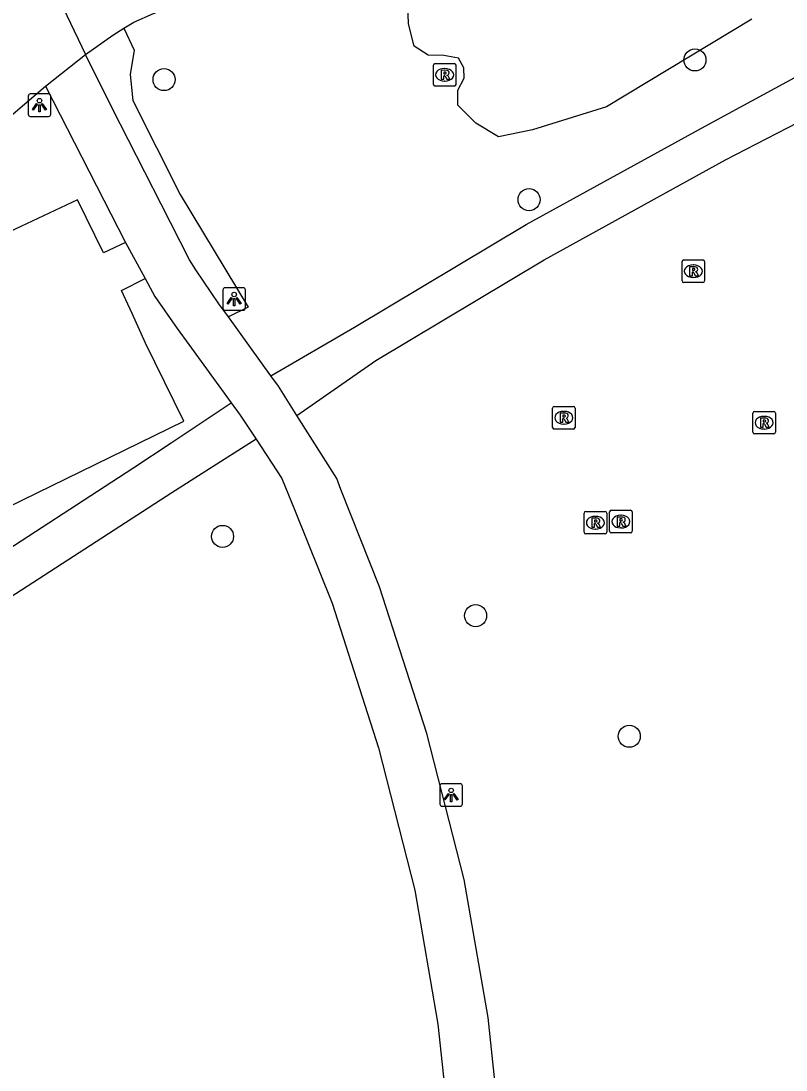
# Model space of a CAD drawing. Extents: x 161477 to 163040, y 383680 to 384868.
# Drawn here: x 161942.55 to 161976.46, y 384529.85 to 384576.32 of the extents above; entities that cross this region are included whole.
import ezdxf

# ---------------------------------------------------------------- set-up
doc = ezdxf.new("R2010")
doc.units = 0
for name, color, linetype in [('IMGEO_Boom', 7, 'Continuous'), ('IMGEO_Fietspad_gesloten', 7, 'Continuous'), ('IMGEO_Groenvoorziening', 7, 'Continuous'), ('IMGEO_Lichtpunt', 7, 'Continuous'), ('IMGEO_Rioolput', 7, 'Continuous'), ('IMGEO_Voetpad_gesloten', 7, 'Continuous'), ('IMGEO_Voetpad_open', 7, 'Continuous')]:
    doc.layers.add(name, color=color, linetype=linetype)

msp = doc.modelspace()

# ---------------------------------------------------------------- linework, layer by layer
at = {"layer": 'IMGEO_Boom'}
for centre in [(161972.42, 384574.6), (161948.89, 384573.73), (161965.07, 384568.41), (161951.48, 384553.49), (161962.7, 384549.98), (161969.51, 384544.64)]:
    msp.add_circle(centre, 0.489, dxfattribs=at)
at = {"layer": 'IMGEO_Fietspad_gesloten'}
for points in [[(161947.099, 384576.001), (161947.544, 384576.277), (161948.428, 384576.656), (161950.987, 384577.631), (161956.179, 384579.351)], [(161943.912, 384577.973), (161945.402, 384574.841)], [(161945.402, 384574.841), (161946.612, 384575.699), (161947.099, 384576.001)], [(161943.636, 384573.441), (161945.402, 384574.841)], [(161936.748, 384567.101), (161938.617, 384568.918), (161940.735, 384570.971), (161943.636, 384573.441)]]:
    msp.add_lwpolyline(points, dxfattribs=at)
at = {"layer": 'IMGEO_Groenvoorziening'}
for points in [[(161974.947, 384576.402), (161968.5, 384572.52), (161965.223, 384571.497), (161963.713, 384571.186), (161962.704, 384571.802), (161961.91, 384572.601), (161961.91, 384573.259), (161962.186, 384573.797), (161962.173, 384574.248), (161961.936, 384574.672), (161961.286, 384574.8), (161960.597, 384574.809), (161959.98, 384575.213), (161959.721, 384576.198), (161959.702, 384577.04), (161959.953, 384577.69), (161960.67, 384578.39), (161961.953, 384579.206), (161965.823, 384580.865), (161974.278, 384584.947), (161979.13, 384587.293)], [(161947.099, 384576.001), (161947.557, 384575.032), (161947.381, 384573.949), (161947.5, 384572.802), (161949.609, 384568.639), (161952.618, 384563.653), (161951.744, 384563.225)]]:
    msp.add_lwpolyline(points, dxfattribs=at)
at = {"layer": 'IMGEO_Lichtpunt'}
for p, q in [((161942.867, 384572.999), (161942.867, 384572.192)), ((161942.867, 384572.999), (161942.867, 384572.192)), ((161943.769, 384573.094), (161942.961, 384573.094)), ((161943.769, 384573.094), (161942.961, 384573.094)), ((161943.863, 384572.192), (161943.863, 384572.999)), ((161943.863, 384572.192), (161943.863, 384572.999)), ((161942.961, 384572.098), (161943.769, 384572.098)), ((161942.961, 384572.098), (161943.769, 384572.098)), ((161951.497, 384564.413), (161951.497, 384563.606)), ((161951.497, 384564.413), (161951.497, 384563.606)), ((161952.399, 384564.508), (161951.591, 384564.508)), ((161952.399, 384564.508), (161951.591, 384564.508)), ((161952.493, 384563.606), (161952.493, 384564.413)), ((161952.493, 384563.606), (161952.493, 384564.413)), ((161951.591, 384563.512), (161952.399, 384563.512)), ((161951.591, 384563.512), (161952.399, 384563.512)), ((161961.117, 384542.443), (161961.117, 384541.636)), ((161961.117, 384542.443), (161961.117, 384541.636)), ((161962.019, 384542.538), (161961.211, 384542.538)), ((161962.019, 384542.538), (161961.211, 384542.538)), ((161962.113, 384541.636), (161962.113, 384542.443)), ((161962.113, 384541.636), (161962.113, 384542.443)), ((161961.211, 384541.542), (161962.019, 384541.542)), ((161961.211, 384541.542), (161962.019, 384541.542))]:
    msp.add_line(p, q, dxfattribs=at)
for points in [[(161943.241, 384572.663), (161943.28, 384572.635), (161943.092, 384572.373), (161943.054, 384572.4), (161943.241, 384572.663)], [(161943.343, 384572.615), (161943.39, 384572.615), (161943.39, 384572.293), (161943.343, 384572.293), (161943.343, 384572.615)], [(161943.453, 384572.635), (161943.491, 384572.662), (161943.678, 384572.4), (161943.639, 384572.372), (161943.453, 384572.635)], [(161951.871, 384564.077), (161951.91, 384564.049), (161951.722, 384563.787), (161951.684, 384563.814), (161951.871, 384564.077)], [(161951.973, 384564.029), (161952.02, 384564.029), (161952.02, 384563.707), (161951.973, 384563.707), (161951.973, 384564.029)], [(161952.083, 384564.049), (161952.121, 384564.076), (161952.308, 384563.814), (161952.269, 384563.786), (161952.083, 384564.049)], [(161961.491, 384542.107), (161961.53, 384542.079), (161961.342, 384541.817), (161961.304, 384541.844), (161961.491, 384542.107)], [(161961.703, 384542.079), (161961.741, 384542.106), (161961.928, 384541.844), (161961.889, 384541.816), (161961.703, 384542.079)], [(161961.593, 384542.059), (161961.64, 384542.059), (161961.64, 384541.737), (161961.593, 384541.737), (161961.593, 384542.059)]]:
    msp.add_lwpolyline(points, dxfattribs=at)
for centre in [(161943.366, 384572.797), (161951.996, 384564.211), (161961.616, 384542.241)]:
    msp.add_circle(centre, 0.0994, dxfattribs=at)
for centre, start, end in [((161942.961, 384572.999), 90, 180), ((161942.961, 384572.999), 90, 180), ((161943.769, 384572.999), 0, 90), ((161943.769, 384572.999), 0, 90), ((161942.961, 384572.192), 180, 270), ((161942.961, 384572.192), 180, 270), ((161943.769, 384572.192), 270, 0), ((161943.769, 384572.192), 270, 360), ((161951.591, 384564.413), 90, 180), ((161951.591, 384564.413), 90, 180), ((161952.399, 384564.413), 0, 90), ((161952.399, 384564.413), 0, 90), ((161951.591, 384563.606), 180, 270), ((161951.591, 384563.606), 180, 270), ((161952.399, 384563.606), 270, 0), ((161952.399, 384563.606), 270, 360), ((161961.211, 384542.443), 90, 180), ((161961.211, 384542.443), 90, 180), ((161962.019, 384542.443), 0, 90), ((161962.019, 384542.443), 0, 90), ((161961.211, 384541.636), 180, 270), ((161961.211, 384541.636), 180, 270), ((161962.019, 384541.636), 270, 0), ((161962.019, 384541.636), 270, 360)]:
    msp.add_arc(centre, 0.0946, start, end, dxfattribs=at)
at = {"layer": 'IMGEO_Rioolput'}
for p, q in [((161960.829, 384573.514), (161960.829, 384574.366)), ((161960.904, 384574.44), (161961.756, 384574.44)), ((161961.317, 384574.22), (161961.342, 384574.22)), ((161961.83, 384574.366), (161961.83, 384573.514)), ((161961.756, 384573.44), (161960.904, 384573.44)), ((161961.34, 384573.66), (161961.315, 384573.66)), ((161971.849, 384564.814), (161971.849, 384565.666)), ((161971.924, 384565.74), (161972.776, 384565.74)), ((161972.337, 384565.52), (161972.362, 384565.52)), ((161972.85, 384565.666), (161972.85, 384564.814)), ((161972.36, 384564.96), (161972.335, 384564.96)), ((161972.776, 384564.74), (161971.924, 384564.74)), ((161966.109, 384558.324), (161966.109, 384559.176)), ((161966.184, 384559.25), (161967.036, 384559.25)), ((161966.597, 384559.03), (161966.622, 384559.03)), ((161967.11, 384559.176), (161967.11, 384558.324)), ((161974.989, 384558.104), (161974.989, 384558.956)), ((161975.064, 384559.03), (161975.916, 384559.03)), ((161975.99, 384558.956), (161975.99, 384558.104)), ((161966.62, 384558.47), (161966.595, 384558.47)), ((161975.477, 384558.81), (161975.502, 384558.81)), ((161967.036, 384558.25), (161966.184, 384558.25)), ((161975.916, 384558.03), (161975.064, 384558.03)), ((161975.5, 384558.25), (161975.475, 384558.25)), ((161968.714, 384554.65), (161969.566, 384554.65)), ((161967.509, 384553.674), (161967.509, 384554.526)), ((161967.584, 384554.6), (161968.436, 384554.6)), ((161967.997, 384554.38), (161968.022, 384554.38)), ((161968.51, 384554.526), (161968.51, 384553.674)), ((161968.639, 384553.724), (161968.639, 384554.576)), ((161969.127, 384554.43), (161969.152, 384554.43)), ((161969.64, 384554.576), (161969.64, 384553.724)), ((161968.02, 384553.82), (161967.995, 384553.82)), ((161969.15, 384553.87), (161969.125, 384553.87)), ((161968.436, 384553.6), (161967.584, 384553.6)), ((161969.566, 384553.65), (161968.714, 384553.65))]:
    msp.add_line(p, q, dxfattribs=at)
for points in [[(161960.829, 384573.514), (161960.829, 384574.366)], [(161960.904, 384574.44), (161961.756, 384574.44)], [(161961.83, 384574.366), (161961.83, 384573.514)], [(161961.418, 384574.138), (161961.166, 384574.14), (161961.166, 384573.74)], [(161961.166, 384573.74), (161961.29, 384573.74), (161961.29, 384573.902), (161961.301, 384573.902)], [(161961.344, 384574.059), (161961.29, 384574.059), (161961.29, 384573.978)], [(161961.29, 384573.978), (161961.342, 384573.978)], [(161961.348, 384573.873), (161961.419, 384573.74), (161961.559, 384573.74), (161961.494, 384573.866)], [(161961.756, 384573.44), (161960.904, 384573.44)], [(161971.849, 384564.814), (161971.849, 384565.666)], [(161971.924, 384565.74), (161972.776, 384565.74)], [(161972.438, 384565.438), (161972.186, 384565.44), (161972.186, 384565.04)], [(161972.364, 384565.359), (161972.31, 384565.359), (161972.31, 384565.278)], [(161972.85, 384565.666), (161972.85, 384564.814)], [(161972.186, 384565.04), (161972.31, 384565.04), (161972.31, 384565.202), (161972.321, 384565.202)], [(161972.31, 384565.278), (161972.362, 384565.278)], [(161972.368, 384565.173), (161972.439, 384565.04), (161972.579, 384565.04), (161972.514, 384565.166)], [(161972.776, 384564.74), (161971.924, 384564.74)], [(161966.109, 384558.324), (161966.109, 384559.176)], [(161966.184, 384559.25), (161967.036, 384559.25)], [(161966.698, 384558.948), (161966.446, 384558.95), (161966.446, 384558.55)], [(161966.624, 384558.869), (161966.57, 384558.869), (161966.57, 384558.788)], [(161967.11, 384559.176), (161967.11, 384558.324)], [(161974.989, 384558.104), (161974.989, 384558.956)], [(161975.064, 384559.03), (161975.916, 384559.03)], [(161975.99, 384558.956), (161975.99, 384558.104)], [(161966.446, 384558.55), (161966.57, 384558.55), (161966.57, 384558.712), (161966.581, 384558.712)], [(161966.57, 384558.788), (161966.622, 384558.788)], [(161966.628, 384558.683), (161966.699, 384558.55), (161966.839, 384558.55), (161966.774, 384558.676)], [(161975.578, 384558.728), (161975.326, 384558.73), (161975.326, 384558.33)], [(161975.326, 384558.33), (161975.45, 384558.33), (161975.45, 384558.492), (161975.461, 384558.492)], [(161975.504, 384558.649), (161975.45, 384558.649), (161975.45, 384558.568)], [(161975.45, 384558.568), (161975.502, 384558.568)], [(161975.508, 384558.463), (161975.579, 384558.33), (161975.719, 384558.33), (161975.654, 384558.456)], [(161967.036, 384558.25), (161966.184, 384558.25)], [(161975.916, 384558.03), (161975.064, 384558.03)], [(161968.714, 384554.65), (161969.566, 384554.65)], [(161967.509, 384553.674), (161967.509, 384554.526)], [(161967.584, 384554.6), (161968.436, 384554.6)], [(161968.098, 384554.298), (161967.846, 384554.3), (161967.846, 384553.9)], [(161968.024, 384554.219), (161967.97, 384554.219), (161967.97, 384554.138)], [(161968.51, 384554.526), (161968.51, 384553.674)], [(161968.639, 384553.724), (161968.639, 384554.576)], [(161969.228, 384554.348), (161968.976, 384554.35), (161968.976, 384553.95)], [(161969.154, 384554.269), (161969.1, 384554.269), (161969.1, 384554.188)], [(161969.1, 384554.188), (161969.152, 384554.188)], [(161969.64, 384554.576), (161969.64, 384553.724)], [(161967.846, 384553.9), (161967.97, 384553.9), (161967.97, 384554.062), (161967.981, 384554.062)], [(161967.97, 384554.138), (161968.022, 384554.138)], [(161968.028, 384554.033), (161968.099, 384553.9), (161968.239, 384553.9), (161968.174, 384554.026)], [(161968.976, 384553.95), (161969.1, 384553.95), (161969.1, 384554.112), (161969.111, 384554.112)], [(161969.158, 384554.083), (161969.229, 384553.95), (161969.369, 384553.95), (161969.304, 384554.076)], [(161968.436, 384553.6), (161967.584, 384553.6)], [(161969.566, 384553.65), (161968.714, 384553.65)]]:
    msp.add_lwpolyline(points, dxfattribs=at)
for centre, radius, start, end in [((161960.906, 384574.364), 0.0765, 91.552, 178.448), ((161960.906, 384574.364), 0.0765, 91.552, 178.448), ((161961.754, 384574.364), 0.0765, 1.552, 88.448), ((161961.754, 384574.364), 0.0765, 1.552, 88.448), ((161961.3, 384573.849), 0.0533, 26.0293, 88.6989), ((161961.326, 384574.167), 0.19, 274.7715, 282.9687), ((161961.35, 384573.963), 0.0964, 77.0061, 93.1865), ((161961.364, 384574.02), 0.0378, 276.6634, 79.6772), ((161961.417, 384574.028), 0.109, 350.3612, 89.416), ((161961.415, 384574.028), 0.112, 277.5842, 350.9817), ((161961.399, 384573.813), 0.108, 29.5134, 73.7905), ((161960.906, 384573.516), 0.0765, 181.552, 268.448), ((161960.906, 384573.516), 0.0765, 181.552, 268.448), ((161961.754, 384573.516), 0.0765, 271.552, 358.448), ((161961.754, 384573.516), 0.0765, 271.552, 358.448), ((161971.926, 384565.664), 0.0765, 91.552, 178.448), ((161971.926, 384565.664), 0.0765, 91.552, 178.448), ((161972.37, 384565.263), 0.0964, 77.0061, 93.1865), ((161972.384, 384565.32), 0.0378, 276.6634, 79.6772), ((161972.437, 384565.328), 0.109, 350.3612, 89.416), ((161972.774, 384565.664), 0.0765, 1.552, 88.448), ((161972.774, 384565.664), 0.0765, 1.552, 88.448), ((161972.32, 384565.149), 0.0533, 26.0293, 88.6989), ((161972.346, 384565.467), 0.19, 274.7715, 282.9687), ((161972.435, 384565.328), 0.112, 277.5842, 350.9817), ((161972.419, 384565.113), 0.108, 29.5134, 73.7905), ((161971.926, 384564.816), 0.0765, 181.552, 268.448), ((161971.926, 384564.816), 0.0765, 181.552, 268.448), ((161972.774, 384564.816), 0.0765, 271.552, 358.448), ((161972.774, 384564.816), 0.0765, 271.552, 358.448), ((161966.186, 384559.174), 0.0765, 91.552, 178.448), ((161966.186, 384559.174), 0.0765, 91.552, 178.448), ((161966.63, 384558.773), 0.0964, 77.0061, 93.1865), ((161966.644, 384558.83), 0.0378, 276.6634, 79.6772), ((161966.697, 384558.838), 0.109, 350.3612, 89.416), ((161966.695, 384558.838), 0.112, 277.5842, 350.9817), ((161967.034, 384559.174), 0.0765, 1.552, 88.448), ((161967.034, 384559.174), 0.0765, 1.552, 88.448), ((161975.066, 384558.954), 0.0765, 91.552, 178.448), ((161975.066, 384558.954), 0.0765, 91.552, 178.448), ((161975.914, 384558.954), 0.0765, 1.552, 88.448), ((161975.914, 384558.954), 0.0765, 1.552, 88.448), ((161966.58, 384558.659), 0.0533, 26.0293, 88.6989), ((161966.606, 384558.977), 0.19, 274.7715, 282.9687), ((161966.679, 384558.623), 0.108, 29.5134, 73.7905), ((161975.46, 384558.439), 0.0533, 26.0293, 88.6989), ((161975.486, 384558.757), 0.19, 274.7715, 282.9687), ((161975.51, 384558.553), 0.0964, 77.0061, 93.1865), ((161975.524, 384558.61), 0.0378, 276.6634, 79.6772), ((161975.577, 384558.618), 0.109, 350.3612, 89.416), ((161975.575, 384558.618), 0.112, 277.5842, 350.9817), ((161975.559, 384558.403), 0.108, 29.5134, 73.7905), ((161966.186, 384558.326), 0.0765, 181.552, 268.448), ((161966.186, 384558.326), 0.0765, 181.552, 268.448), ((161967.034, 384558.326), 0.0765, 271.552, 358.448), ((161967.034, 384558.326), 0.0765, 271.552, 358.448), ((161975.066, 384558.106), 0.0765, 181.552, 268.448), ((161975.066, 384558.106), 0.0765, 181.552, 268.448), ((161975.914, 384558.106), 0.0765, 271.552, 358.448), ((161975.914, 384558.106), 0.0765, 271.552, 358.448), ((161968.716, 384554.574), 0.0765, 91.552, 178.448), ((161968.716, 384554.574), 0.0765, 91.552, 178.448), ((161969.564, 384554.574), 0.0765, 1.552, 88.448), ((161969.564, 384554.574), 0.0765, 1.552, 88.448), ((161967.586, 384554.524), 0.0765, 91.552, 178.448), ((161967.586, 384554.524), 0.0765, 91.552, 178.448), ((161968.03, 384554.123), 0.0964, 77.0061, 93.1865), ((161968.044, 384554.18), 0.0378, 276.6634, 79.6772), ((161968.097, 384554.188), 0.109, 350.3612, 89.416), ((161968.095, 384554.188), 0.112, 277.5842, 350.9817), ((161968.434, 384554.524), 0.0765, 1.552, 88.448), ((161968.434, 384554.524), 0.0765, 1.552, 88.448), ((161969.136, 384554.377), 0.19, 274.7715, 282.9687), ((161969.16, 384554.173), 0.0964, 77.0061, 93.1865), ((161969.174, 384554.23), 0.0378, 276.6634, 79.6772), ((161969.227, 384554.238), 0.109, 350.3612, 89.416), ((161969.225, 384554.238), 0.112, 277.5842, 350.9817), ((161967.98, 384554.009), 0.0533, 26.0293, 88.6989), ((161968.006, 384554.327), 0.19, 274.7715, 282.9687), ((161968.079, 384553.973), 0.108, 29.5134, 73.7905), ((161968.716, 384553.726), 0.0765, 181.552, 268.448), ((161968.716, 384553.726), 0.0765, 181.552, 268.448), ((161969.11, 384554.059), 0.0533, 26.0293, 88.6989), ((161969.209, 384554.023), 0.108, 29.5134, 73.7905), ((161969.564, 384553.726), 0.0765, 271.552, 358.448), ((161969.564, 384553.726), 0.0765, 271.552, 358.448), ((161967.586, 384553.676), 0.0765, 181.552, 268.448), ((161967.586, 384553.676), 0.0765, 181.552, 268.448), ((161968.434, 384553.676), 0.0765, 271.552, 358.448), ((161968.434, 384553.676), 0.0765, 271.552, 358.448)]:
    msp.add_arc(centre, radius, start, end, dxfattribs=at)
for centre, major_axis, ratio, start_param, end_param in [((161961.316, 384573.94), (-0.387, 0.002), 0.722429, 4.712389, 7.853982), ((161961.341, 384573.94), (-0.39, 0.002), 0.717154, 1.570796, 4.712389), ((161972.336, 384565.24), (-0.387, 0.002), 0.722429, 4.712389, 7.853982), ((161972.361, 384565.24), (-0.39, 0.002), 0.717154, 1.570796, 4.712389), ((161966.596, 384558.75), (-0.387, 0.002), 0.722429, 4.712389, 7.853982), ((161966.621, 384558.75), (-0.39, 0.002), 0.717154, 1.570796, 4.712389), ((161975.476, 384558.53), (-0.387, 0.002), 0.722429, 4.712389, 7.853982), ((161975.501, 384558.53), (-0.39, 0.002), 0.717154, 1.570796, 4.712389), ((161967.996, 384554.1), (-0.387, 0.002), 0.722429, 4.712389, 7.853982), ((161968.021, 384554.1), (-0.39, 0.002), 0.717154, 1.570796, 4.712389), ((161969.126, 384554.15), (-0.387, 0.002), 0.722429, 4.712389, 7.853982), ((161969.151, 384554.15), (-0.39, 0.002), 0.717154, 1.570796, 4.712389)]:
    msp.add_ellipse(centre, major_axis=major_axis, ratio=ratio, start_param=start_param, end_param=end_param, dxfattribs=at)
at = {"layer": 'IMGEO_Voetpad_gesloten'}
for points in [[(161953.622, 384560.612), (161957.333, 384562.765), (161964.94, 384567.315), (161972.877, 384571.664), (161981.307, 384576.247)], [(161954.782, 384558.842), (161958.274, 384561.28), (161965.737, 384565.747), (161973.776, 384570.173), (161978.359, 384572.531), (161984.398, 384575.757)], [(161954.782, 384558.842), (161953.958, 384560.145), (161953.622, 384560.612)], [(161940.68, 384552.092), (161947.507, 384556.517), (161949.204, 384557.644), (161951.867, 384559.413)], [(161951.867, 384559.413), (161952.267, 384558.864), (161952.967, 384557.797)], [(161952.967, 384557.797), (161950.735, 384556.378), (161949.234, 384555.424), (161941.254, 384550.272), (161939.989, 384549.481), (161937.811, 384548.215), (161935.84, 384547.146), (161933.158, 384545.745), (161931.862, 384545.073), (161929.869, 384544.046), (161927.87, 384543.032), (161926.528, 384542.367), (161923.834, 384541.081), (161921.793, 384540.153), (161919.735, 384539.262), (161917.455, 384538.327), (161915.57, 384537.598), (161913.463, 384536.83), (161911.341, 384536.103), (161909.204, 384535.418), (161907.055, 384534.776), (161904.894, 384534.175), (161903.755, 384533.876), (161900.54, 384533.097)]]:
    msp.add_lwpolyline(points, dxfattribs=at)
at = {"layer": 'IMGEO_Voetpad_open'}
for points in [[(161951.744, 384563.225), (161951.314, 384563.797), (161950.291, 384565.307), (161950.023, 384565.742), (161948.76, 384568.211), (161946.588, 384572.456), (161945.402, 384574.841)], [(161943.636, 384573.441), (161947.176, 384566.513)], [(161947.176, 384566.513), (161946.201, 384566.053), (161945.049, 384568.408), (161935.744, 384564.027), (161938.793, 384557.622), (161940.617, 384554.135), (161949.769, 384558.596), (161948.071, 384562.059), (161947.47, 384563.367), (161946.999, 384564.39), (161948.049, 384564.914)], [(161947.176, 384566.513), (161948.049, 384564.914)], [(161948.049, 384564.914), (161948.485, 384564.115), (161949.469, 384562.704), (161949.991, 384561.987), (161951.867, 384559.413)], [(161953.622, 384560.612), (161951.744, 384563.225)], [(162029.73, 384510.808), (162012.843, 384510.796), (161991.389, 384510.799), (161964.228, 384510.848), (161964.195, 384518.613), (161963.994, 384525.175), (161963.254, 384532.178), (161962.19, 384538.299), (161960.531, 384544.768), (161958.436, 384551.257), (161956.732, 384555.571), (161956.541, 384556.057), (161954.782, 384558.842)], [(161952.967, 384557.797), (161954.11, 384556.054), (161954.664, 384554.684), (161956.339, 384550.537), (161958.394, 384544.123), (161960.004, 384537.823), (161961.029, 384531.891), (161961.743, 384525.151), (161961.955, 384518.601), (161961.966, 384510.838), (161937.968, 384510.812)]]:
    msp.add_lwpolyline(points, dxfattribs=at)

doc.saveas('drawing.dxf')
